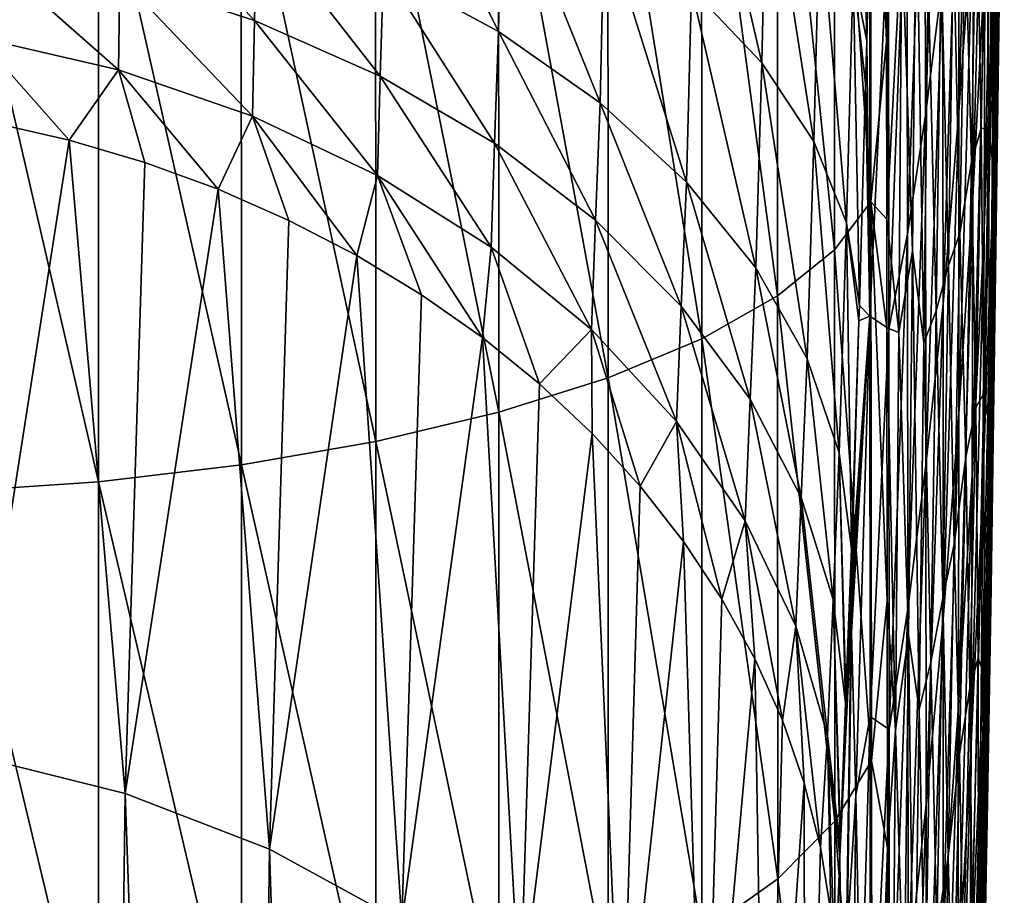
# Model space of a CAD drawing. Header units: metres. Extents: x -22 to 72, y -222 to 22.
# Tile 350 of 410: x 69.5 to 72.22, y -7.95 to -5.53. Entities that reach past the tile are written whole.
import ezdxf

# ---------------------------------------------------------------- set-up
doc = ezdxf.new("R2010")
doc.units = ezdxf.units.M
doc.layers.add('solid_509499_SW0002_01', color=7, linetype='CONTINUOUS')

msp = doc.modelspace()

# ---------------------------------------------------------------- linework, layer by layer
at = {"layer": 'solid_509499_SW0002_01'}
for points in [[(72.202423, -5.773292, 68.596428), (72.215851, -4.807008, 67.298088), (72.222404, -4.120858, 67.830116)], [(72.208679, -5.097069, 69.158607), (72.202423, -5.773292, 68.596428), (72.222404, -4.120858, 67.830116)], [(72.095901, -4.922617, 77.692062), (72.096893, -5.781393, 77.145126), (72.135635, -4.414843, 76.007408)], [(72.096893, -5.781393, 77.145126), (72.1362, -5.226852, 75.461838), (72.135635, -4.414843, 76.007408)], [(72.187973, -6.092559, 70.476418), (72.208679, -5.097069, 69.158607), (72.213554, -4.410892, 69.708427)], [(72.192513, -5.407873, 71.052933), (72.187973, -6.092559, 70.476418), (72.213554, -4.410892, 69.708427)], [(71.751869, -4.533853, 49.628468), (71.85276, -4.436038, 50.024288), (71.853943, -6.029601, 50.492931)], [(71.85276, -4.436038, 50.024288), (71.896072, -4.784577, 50.545925), (71.896782, -5.586245, 50.785)], [(71.853943, -6.029601, 50.492931), (71.85276, -4.436038, 50.024288), (71.896782, -5.586245, 50.785)], [(72.002411, -4.796121, 81.571014), (72.00444, -5.790189, 81.083847), (72.049858, -4.491704, 79.862221)], [(72.00444, -5.790189, 81.083847), (72.051895, -5.414402, 79.366829), (72.049858, -4.491704, 79.862221)], [(71.595024, -4.627377, 49.250221), (71.751869, -4.533853, 49.628468), (71.752869, -6.162508, 50.107521)], [(71.752869, -6.162508, 50.107521), (71.751869, -4.533853, 49.628468), (71.853943, -6.029601, 50.492931)], [(72.198372, -6.162712, 66.21286), (72.204353, -5.253397, 64.978241), (72.213997, -4.55602, 65.48568)], [(72.20784, -5.487609, 66.758926), (72.198372, -6.162712, 66.21286), (72.213997, -4.55602, 65.48568)], [(72.135635, -6.01717, 74.885292), (72.168861, -5.375058, 73.238152), (72.17009, -4.626424, 73.799309)], [(72.1362, -5.226852, 75.461838), (72.135635, -6.01717, 74.885292), (72.17009, -4.626424, 73.799309)], [(71.385292, -4.714774, 48.896961), (71.595024, -4.627377, 49.250221), (71.595848, -6.289565, 49.73925)], [(71.595848, -6.289565, 49.73925), (71.595024, -4.627377, 49.250221), (71.752869, -6.162508, 50.107521)], [(71.804802, -5.396491, 87.224533), (71.842018, -5.58532, 86.8629), (71.82058, -4.662758, 86.895515)], [(71.82058, -4.662758, 86.895515), (71.842018, -5.58532, 86.8629), (71.850609, -5.220084, 86.685089)], [(71.126801, -4.794333, 48.575607), (71.385292, -4.714774, 48.896961), (71.385956, -6.408281, 49.395344)], [(71.385956, -6.408281, 49.395344), (71.385292, -4.714774, 48.896961), (71.595848, -6.289565, 49.73925)], [(72.166397, -6.105234, 72.652946), (72.192513, -5.407873, 71.052933), (72.195755, -4.709003, 71.6119)], [(72.168861, -5.375058, 73.238152), (72.166397, -6.105234, 72.652946), (72.195755, -4.709003, 71.6119)], [(71.896072, -4.784577, 50.545925), (71.903458, -4.928505, 50.815491), (71.896782, -5.586245, 50.785)], [(70.8246, -4.864493, 48.292461), (71.126801, -4.794333, 48.575607), (71.127304, -6.51633, 49.082535)], [(71.127304, -6.51633, 49.082535), (71.126801, -4.794333, 48.575607), (71.385956, -6.408281, 49.395344)], [(71.952812, -5.053566, 83.269882), (71.95462, -6.118235, 82.797852), (72.002411, -4.796121, 81.571014)], [(71.95462, -6.118235, 82.797852), (72.00444, -5.790189, 81.083847), (72.002411, -4.796121, 81.571014)], [(72.194763, -6.439523, 68.02227), (72.20784, -5.487609, 66.758926), (72.215851, -4.807008, 67.298088)], [(72.202423, -5.773292, 68.596428), (72.194763, -6.439523, 68.02227), (72.215851, -4.807008, 67.298088)], [(70.484619, -4.92388, 48.053078), (70.8246, -4.864493, 48.292461), (70.824966, -6.611592, 48.806965)], [(70.824966, -6.611592, 48.806965), (70.8246, -4.864493, 48.292461), (71.127304, -6.51633, 49.082535)], [(71.358002, -5.440152, 88.571411), (71.5522, -5.645573, 88.276901), (71.369675, -4.858562, 88.231369)], [(71.5522, -5.645573, 88.276901), (71.566429, -5.029101, 87.914963), (71.369675, -4.858562, 88.231369)], [(70.113525, -4.971328, 47.862144), (70.484619, -4.92388, 48.053078), (70.484871, -6.692202, 48.574028)], [(70.484871, -6.692202, 48.574028), (70.484619, -4.92388, 48.053078), (70.824966, -6.611592, 48.806965)], [(72.051895, -5.414402, 79.366829), (72.053116, -6.312459, 78.828514), (72.095901, -4.922617, 77.692062)], [(72.053116, -6.312459, 78.828514), (72.096893, -5.781393, 77.145126), (72.095901, -4.922617, 77.692062)], [(70.506294, -5.387451, 89.62429), (70.824509, -5.559006, 89.437378), (70.512474, -4.931699, 89.284103)], [(70.824509, -5.559006, 89.437378), (70.833282, -5.079879, 89.07972), (70.512474, -4.931699, 89.284103)], [(71.896782, -5.586245, 50.785), (71.903458, -4.928505, 50.815491), (71.897263, -6.078212, 50.952126)], [(71.897263, -6.078212, 50.952126), (71.903458, -4.928505, 50.815491), (71.939438, -5.284073, 52.061619)], [(69.71859, -5.005909, 47.723404), (70.113525, -4.971328, 47.862144), (70.113686, -6.756577, 48.38829)], [(70.113686, -6.756577, 48.38829), (70.113525, -4.971328, 47.862144), (70.484871, -6.692202, 48.574028)], [(69.307556, -5.026944, 47.639576), (69.71859, -5.005909, 47.723404), (69.718681, -6.803457, 48.253399)], [(69.718681, -6.803457, 48.253399), (69.71859, -5.005909, 47.723404), (70.113686, -6.756577, 48.38829)], [(69.307602, -6.831923, 48.171997), (69.307556, -5.026944, 47.639576), (69.718681, -6.803457, 48.253399)], [(71.5522, -5.645573, 88.276901), (71.695869, -5.862875, 87.962601), (71.566429, -5.029101, 87.914963)], [(71.695869, -5.862875, 87.962601), (71.712379, -5.209533, 87.577255), (71.566429, -5.029101, 87.914963)], [(71.952812, -5.053566, 83.269882), (71.901917, -5.245787, 84.963005), (71.903297, -6.381261, 84.513153)], [(71.952812, -5.053566, 83.269882), (71.903297, -6.381261, 84.513153), (71.95462, -6.118235, 82.797852)], [(72.145851, -5.108415, 60.000122), (72.172256, -5.058275, 61.588142), (72.158577, -5.826054, 61.176674)], [(72.158577, -5.826054, 61.176674), (72.172256, -5.058275, 61.588142), (72.179703, -5.829783, 62.789532)], [(72.172256, -5.058275, 61.588142), (72.192261, -5.102293, 63.253742), (72.179703, -5.829783, 62.789532)], [(70.824509, -5.559006, 89.437378), (71.105446, -5.756262, 89.21888), (70.833282, -5.079879, 89.07972)], [(71.105446, -5.756262, 89.21888), (71.116875, -5.250416, 88.840683), (70.833282, -5.079879, 89.07972)], [(71.939438, -5.284073, 52.061619), (71.978477, -5.100445, 53.291119), (71.968262, -6.166055, 53.288002)], [(71.968262, -6.166055, 53.288002), (71.978477, -5.100445, 53.291119), (71.999794, -6.420145, 54.456791)], [(71.978477, -5.100445, 53.291119), (72.011871, -5.406064, 54.522522), (71.999794, -6.420145, 54.456791)], [(72.114235, -5.261371, 58.489475), (72.145851, -5.108415, 60.000122), (72.131508, -5.919331, 59.650242)], [(72.131508, -5.919331, 59.650242), (72.145851, -5.108415, 60.000122), (72.158577, -5.826054, 61.176674)], [(72.193222, -5.949445, 64.469002), (72.179703, -5.829783, 62.789532), (72.192261, -5.102293, 63.253742)], [(72.182137, -6.762834, 69.882904), (72.202423, -5.773292, 68.596428), (72.208679, -5.097069, 69.158607)], [(72.187973, -6.092559, 70.476418), (72.182137, -6.762834, 69.882904), (72.208679, -5.097069, 69.158607)], [(72.204353, -5.253397, 64.978241), (72.193222, -5.949445, 64.469002), (72.192261, -5.102293, 63.253742)], [(70.149918, -5.528439, 90.03669), (69.782196, -5.133959, 89.890411), (69.777771, -5.408432, 90.14238)], [(70.149918, -5.528439, 90.03669), (70.1567, -5.244966, 89.776299), (69.782196, -5.133959, 89.890411)], [(71.695869, -5.862875, 87.962601), (71.786354, -6.088037, 87.634323), (71.712379, -5.209533, 87.577255)], [(71.786354, -6.088037, 87.634323), (71.804802, -5.396491, 87.224533), (71.712379, -5.209533, 87.577255)], [(71.851128, -6.346391, 86.312126), (71.850609, -5.220084, 86.685089), (71.842018, -5.58532, 86.8629)], [(71.901917, -5.245787, 84.963005), (71.850609, -5.220084, 86.685089), (71.851128, -6.346391, 86.312126)], [(70.497169, -5.682522, 89.896217), (70.1567, -5.244966, 89.776299), (70.149918, -5.528439, 90.03669)], [(70.497169, -5.682522, 89.896217), (70.506294, -5.387451, 89.62429), (70.1567, -5.244966, 89.776299)], [(71.105446, -5.756262, 89.21888), (71.343987, -5.975554, 88.972778), (71.116875, -5.250416, 88.840683)], [(71.343987, -5.975554, 88.972778), (71.358002, -5.440152, 88.571411), (71.116875, -5.250416, 88.840683)], [(71.903297, -6.381261, 84.513153), (71.901917, -5.245787, 84.963005), (71.851128, -6.346391, 86.312126)], [(72.096893, -6.615372, 76.561195), (72.135635, -6.01717, 74.885292), (72.1362, -5.226852, 75.461838)], [(72.096893, -5.781393, 77.145126), (72.096893, -6.615372, 76.561195), (72.1362, -5.226852, 75.461838)], [(72.08213, -5.290802, 57.11483), (72.114235, -5.261371, 58.489475), (72.099709, -6.11618, 58.208855)], [(72.099709, -6.11618, 58.208855), (72.114235, -5.261371, 58.489475), (72.131508, -5.919331, 59.650242)], [(72.187454, -6.832391, 65.660149), (72.193222, -5.949445, 64.469002), (72.204353, -5.253397, 64.978241)], [(72.198372, -6.162712, 66.21286), (72.187454, -6.832391, 65.660149), (72.204353, -5.253397, 64.978241)], [(71.897263, -6.078212, 50.952126), (71.939438, -5.284073, 52.061619), (71.931038, -6.391466, 52.142521)], [(71.931038, -6.391466, 52.142521), (71.939438, -5.284073, 52.061619), (71.968262, -6.166055, 53.288002)], [(72.047531, -5.360834, 55.793072), (72.08213, -5.290802, 57.11483), (72.067879, -6.206143, 56.900246)], [(72.067879, -6.206143, 56.900246), (72.08213, -5.290802, 57.11483), (72.099709, -6.11618, 58.208855)], [(69.387527, -5.324689, 90.211349), (69.386253, -5.575503, 90.482635), (69.774475, -5.664781, 90.418991)], [(69.777771, -5.408432, 90.14238), (69.387527, -5.324689, 90.211349), (69.774475, -5.664781, 90.418991)], [(72.011871, -5.406064, 54.522522), (72.047531, -5.360834, 55.793072), (72.034073, -6.331, 55.651379)], [(72.034073, -6.331, 55.651379), (72.047531, -5.360834, 55.793072), (72.067879, -6.206143, 56.900246)], [(70.813217, -5.867873, 89.723511), (70.506294, -5.387451, 89.62429), (70.497169, -5.682522, 89.896217)], [(70.813217, -5.867873, 89.723511), (70.824509, -5.559006, 89.437378), (70.506294, -5.387451, 89.62429)], [(72.133934, -6.784753, 74.278603), (72.166397, -6.105234, 72.652946), (72.168861, -5.375058, 73.238152)], [(72.135635, -6.01717, 74.885292), (72.133934, -6.784753, 74.278603), (72.168861, -5.375058, 73.238152)], [(69.777771, -5.408432, 90.14238), (69.774475, -5.664781, 90.418991), (70.144524, -5.79284, 90.322052)], [(70.149918, -5.528439, 90.03669), (69.777771, -5.408432, 90.14238), (70.144524, -5.79284, 90.322052)], [(71.786354, -6.088037, 87.634323), (71.821999, -6.316256, 87.297806), (71.804802, -5.396491, 87.224533)], [(71.804802, -5.396491, 87.224533), (71.821999, -6.316256, 87.297806), (71.83905, -5.703038, 86.925537)], [(71.804802, -5.396491, 87.224533), (71.83905, -5.703038, 86.925537), (71.842018, -5.58532, 86.8629)], [(71.999794, -6.420145, 54.456791), (72.011871, -5.406064, 54.522522), (72.034073, -6.331, 55.651379)], [(72.00444, -5.790189, 81.083847), (72.005791, -6.75762, 80.546227), (72.051895, -5.414402, 79.366829)], [(72.005791, -6.75762, 80.546227), (72.053116, -6.312459, 78.828514), (72.051895, -5.414402, 79.366829)], [(72.162712, -6.816376, 72.044411), (72.187973, -6.092559, 70.476418), (72.192513, -5.407873, 71.052933)], [(72.166397, -6.105234, 72.652946), (72.162712, -6.816376, 72.044411), (72.192513, -5.407873, 71.052933)], [(71.343987, -5.975554, 88.972778), (71.535789, -6.212887, 88.703506), (71.358002, -5.440152, 88.571411)], [(71.535789, -6.212887, 88.703506), (71.5522, -5.645573, 88.276901), (71.358002, -5.440152, 88.571411)], [(72.185715, -7.095763, 67.436584), (72.198372, -6.162712, 66.21286), (72.20784, -5.487609, 66.758926)], [(72.194763, -6.439523, 68.02227), (72.185715, -7.095763, 67.436584), (72.20784, -5.487609, 66.758926)], [(70.149918, -5.528439, 90.03669), (70.144524, -5.79284, 90.322052), (70.489723, -5.957363, 90.193573)], [(70.497169, -5.682522, 89.896217), (70.149918, -5.528439, 90.03669), (70.489723, -5.957363, 90.193573)], [(69.386253, -5.575503, 90.482635), (69.424408, -5.810656, 90.768684), (69.637932, -5.859758, 90.739113)], [(69.774475, -5.664781, 90.418991), (69.386253, -5.575503, 90.482635), (69.637932, -5.859758, 90.739113)], [(71.092278, -6.081114, 89.521729), (70.824509, -5.559006, 89.437378), (70.813217, -5.867873, 89.723511)], [(71.092278, -6.081114, 89.521729), (71.105446, -5.756262, 89.21888), (70.824509, -5.559006, 89.437378)], [(71.851128, -6.346391, 86.312126), (71.842018, -5.58532, 86.8629), (71.83905, -5.703038, 86.925537)], [(71.853943, -6.029601, 50.492931), (71.896782, -5.586245, 50.785), (71.897263, -6.078212, 50.952126)], [(71.535789, -6.212887, 88.703506), (71.677246, -6.463833, 88.416168), (71.5522, -5.645573, 88.276901)], [(71.677246, -6.463833, 88.416168), (71.695869, -5.862875, 87.962601), (71.5522, -5.645573, 88.276901)], [(69.774475, -5.664781, 90.418991), (69.637932, -5.859758, 90.739113), (69.846664, -5.921476, 90.700409)], [(69.774475, -5.664781, 90.418991), (69.846664, -5.921476, 90.700409), (70.049484, -5.995474, 90.652779)], [(70.144524, -5.79284, 90.322052), (69.774475, -5.664781, 90.418991), (70.049484, -5.995474, 90.652779)], [(70.497169, -5.682522, 89.896217), (70.489723, -5.957363, 90.193573), (70.803818, -6.155377, 90.035873)], [(70.813217, -5.867873, 89.723511), (70.497169, -5.682522, 89.896217), (70.803818, -6.155377, 90.035873)], [(71.851128, -6.346391, 86.312126), (71.83905, -5.703038, 86.925537), (71.821999, -6.316256, 87.297806)], [(71.329277, -6.318356, 89.294548), (71.105446, -5.756262, 89.21888), (71.092278, -6.081114, 89.521729)], [(71.329277, -6.318356, 89.294548), (71.343987, -5.975554, 88.972778), (71.105446, -5.756262, 89.21888)], [(70.144524, -5.79284, 90.322052), (70.049484, -5.995474, 90.652779), (70.24527, -6.08135, 90.596497)], [(70.144524, -5.79284, 90.322052), (70.24527, -6.08135, 90.596497), (70.432976, -6.178638, 90.531853)], [(70.489723, -5.957363, 90.193573), (70.144524, -5.79284, 90.322052), (70.432976, -6.178638, 90.531853)], [(71.95462, -6.118235, 82.797852), (71.955902, -7.155078, 82.267967), (72.00444, -5.790189, 81.083847)], [(71.955902, -7.155078, 82.267967), (72.005791, -6.75762, 80.546227), (72.00444, -5.790189, 81.083847)], [(72.053116, -6.312459, 78.828514), (72.053513, -7.18388, 78.248306), (72.096893, -5.781393, 77.145126)], [(72.053513, -7.18388, 78.248306), (72.096893, -6.615372, 76.561195), (72.096893, -5.781393, 77.145126)], [(72.175003, -7.418523, 69.273033), (72.194763, -6.439523, 68.02227), (72.202423, -5.773292, 68.596428)], [(72.182137, -6.762834, 69.882904), (72.175003, -7.418523, 69.273033), (72.202423, -5.773292, 68.596428)], [(69.371368, -7.559945, 93.228462), (69.637932, -5.859758, 90.739113), (69.424408, -5.810656, 90.768684)], [(72.131508, -5.919331, 59.650242), (72.158577, -5.826054, 61.176674), (72.143448, -6.59811, 60.773533)], [(72.143448, -6.59811, 60.773533), (72.158577, -5.826054, 61.176674), (72.165665, -6.559305, 62.328579)], [(72.158577, -5.826054, 61.176674), (72.179703, -5.829783, 62.789532), (72.165665, -6.559305, 62.328579)], [(72.180603, -6.644199, 63.958042), (72.165665, -6.559305, 62.328579), (72.179703, -5.829783, 62.789532)], [(72.193222, -5.949445, 64.469002), (72.180603, -6.644199, 63.958042), (72.179703, -5.829783, 62.789532)], [(69.371368, -7.559945, 93.228462), (69.792732, -7.664909, 93.157066), (69.637932, -5.859758, 90.739113)], [(69.792732, -7.664909, 93.157066), (69.846664, -5.921476, 90.700409), (69.637932, -5.859758, 90.739113)], [(70.813217, -5.867873, 89.723511), (70.803818, -6.155377, 90.035873), (71.081131, -6.383299, 89.851807)], [(71.092278, -6.081114, 89.521729), (70.813217, -5.867873, 89.723511), (71.081131, -6.383299, 89.851807)], [(71.677246, -6.463833, 88.416168), (71.765732, -6.723567, 88.116356), (71.695869, -5.862875, 87.962601)], [(71.765732, -6.723567, 88.116356), (71.786354, -6.088037, 87.634323), (71.695869, -5.862875, 87.962601)], [(69.792732, -7.664909, 93.157066), (70.049484, -5.995474, 90.652779), (69.846664, -5.921476, 90.700409)], [(72.099709, -6.11618, 58.208855), (72.131508, -5.919331, 59.650242), (72.115799, -6.735493, 59.313793)], [(72.115799, -6.735493, 59.313793), (72.131508, -5.919331, 59.650242), (72.143448, -6.59811, 60.773533)], [(70.489723, -5.957363, 90.193573), (70.432976, -6.178638, 90.531853), (70.61158, -6.286809, 90.459206)], [(70.489723, -5.957363, 90.193573), (70.61158, -6.286809, 90.459206), (70.780106, -6.405276, 90.378944)], [(70.803818, -6.155377, 90.035873), (70.489723, -5.957363, 90.193573), (70.780106, -6.405276, 90.378944)], [(72.175072, -7.496739, 65.101059), (72.180603, -6.644199, 63.958042), (72.193222, -5.949445, 64.469002)], [(72.187454, -6.832391, 65.660149), (72.175072, -7.496739, 65.101059), (72.193222, -5.949445, 64.469002)], [(71.519882, -6.575275, 89.046112), (71.343987, -5.975554, 88.972778), (71.329277, -6.318356, 89.294548)], [(71.519882, -6.575275, 89.046112), (71.535789, -6.212887, 88.703506), (71.343987, -5.975554, 88.972778)], [(69.792732, -7.664909, 93.157066), (70.190994, -7.818984, 93.05072), (70.049484, -5.995474, 90.652779)], [(70.190994, -7.818984, 93.05072), (70.24527, -6.08135, 90.596497), (70.049484, -5.995474, 90.652779)], [(71.752869, -6.162508, 50.107521), (71.853943, -6.029601, 50.492931), (71.85537, -7.574797, 51.102295)], [(71.853943, -6.029601, 50.492931), (71.897263, -6.078212, 50.952126), (71.89756, -6.377959, 51.061604)], [(71.853943, -6.029601, 50.492931), (71.89756, -6.377959, 51.061604), (71.898392, -7.132049, 51.364231)], [(71.85537, -7.574797, 51.102295), (71.853943, -6.029601, 50.492931), (71.898392, -7.132049, 51.364231)], [(72.095901, -7.423072, 75.941315), (72.133934, -6.784753, 74.278603), (72.135635, -6.01717, 74.885292)], [(72.096893, -6.615372, 76.561195), (72.095901, -7.423072, 75.941315), (72.135635, -6.01717, 74.885292)], [(70.190994, -7.818984, 93.05072), (70.432976, -6.178638, 90.531853), (70.24527, -6.08135, 90.596497)], [(71.092278, -6.081114, 89.521729), (71.081131, -6.383299, 89.851807), (71.316658, -6.637011, 89.644691)], [(71.329277, -6.318356, 89.294548), (71.092278, -6.081114, 89.521729), (71.316658, -6.637011, 89.644691)], [(71.765732, -6.723567, 88.116356), (71.799797, -6.989107, 87.809219), (71.786354, -6.088037, 87.634323)], [(71.786354, -6.088037, 87.634323), (71.799797, -6.989107, 87.809219), (71.820702, -6.358999, 87.326843)], [(71.786354, -6.088037, 87.634323), (71.820702, -6.358999, 87.326843), (71.821999, -6.316256, 87.297806)], [(71.89756, -6.377959, 51.061604), (71.897263, -6.078212, 50.952126), (71.931038, -6.391466, 52.142521)], [(72.157784, -7.507986, 71.413353), (72.182137, -6.762834, 69.882904), (72.187973, -6.092559, 70.476418)], [(72.162712, -6.816376, 72.044411), (72.157784, -7.507986, 71.413353), (72.187973, -6.092559, 70.476418)], [(71.95462, -6.118235, 82.797852), (71.903297, -6.381261, 84.513153), (71.904335, -7.48849, 83.998039)], [(71.95462, -6.118235, 82.797852), (71.904335, -7.48849, 83.998039), (71.955902, -7.155078, 82.267967)], [(72.067879, -6.206143, 56.900246), (72.099709, -6.11618, 58.208855), (72.083923, -6.975886, 57.946777)], [(72.083923, -6.975886, 57.946777), (72.099709, -6.11618, 58.208855), (72.115799, -6.735493, 59.313793)], [(72.131104, -7.528652, 73.642738), (72.162712, -6.816376, 72.044411), (72.166397, -6.105234, 72.652946)], [(72.133934, -6.784753, 74.278603), (72.131104, -7.528652, 73.642738), (72.166397, -6.105234, 72.652946)], [(70.803818, -6.155377, 90.035873), (70.780106, -6.405276, 90.378944), (70.937637, -6.533396, 90.291504)], [(71.081131, -6.383299, 89.851807), (70.803818, -6.155377, 90.035873), (70.937637, -6.533396, 90.291504)], [(71.595848, -6.289565, 49.73925), (71.752869, -6.162508, 50.107521), (71.754082, -7.741715, 50.7304)], [(71.754082, -7.741715, 50.7304), (71.752869, -6.162508, 50.107521), (71.85537, -7.574797, 51.102295)], [(71.931038, -6.391466, 52.142521), (71.968262, -6.166055, 53.288002), (71.95726, -7.227388, 53.329887)], [(71.95726, -7.227388, 53.329887), (71.968262, -6.166055, 53.288002), (71.986786, -7.432731, 54.428577)], [(71.968262, -6.166055, 53.288002), (71.999794, -6.420145, 54.456791), (71.986786, -7.432731, 54.428577)], [(72.175278, -7.742053, 66.839867), (72.187454, -6.832391, 65.660149), (72.198372, -6.162712, 66.21286)], [(72.185715, -7.095763, 67.436584), (72.175278, -7.742053, 66.839867), (72.198372, -6.162712, 66.21286)], [(70.190994, -7.818984, 93.05072), (70.557594, -8.018852, 92.911705), (70.432976, -6.178638, 90.531853)], [(70.557594, -8.018852, 92.911705), (70.61158, -6.286809, 90.459206), (70.432976, -6.178638, 90.531853)], [(71.660637, -6.847188, 88.780937), (71.535789, -6.212887, 88.703506), (71.519882, -6.575275, 89.046112)], [(71.660637, -6.847188, 88.780937), (71.677246, -6.463833, 88.416168), (71.535789, -6.212887, 88.703506)], [(72.034073, -6.331, 55.651379), (72.067879, -6.206143, 56.900246), (72.052437, -7.125237, 56.710476)], [(72.052437, -7.125237, 56.710476), (72.067879, -6.206143, 56.900246), (72.083923, -6.975886, 57.946777)], [(70.557594, -8.018852, 92.911705), (70.780106, -6.405276, 90.378944), (70.61158, -6.286809, 90.459206)], [(71.385956, -6.408281, 49.395344), (71.595848, -6.289565, 49.73925), (71.596855, -7.901268, 50.375088)], [(71.596855, -7.901268, 50.375088), (71.595848, -6.289565, 49.73925), (71.754082, -7.741715, 50.7304)], [(72.005791, -6.75762, 80.546227), (72.006462, -7.695821, 79.959412), (72.053116, -6.312459, 78.828514)], [(72.006462, -7.695821, 79.959412), (72.053513, -7.18388, 78.248306), (72.053116, -6.312459, 78.828514)], [(71.329277, -6.318356, 89.294548), (71.316658, -6.637011, 89.644691), (71.506126, -6.911922, 89.418289)], [(71.519882, -6.575275, 89.046112), (71.329277, -6.318356, 89.294548), (71.506126, -6.911922, 89.418289)], [(71.851128, -6.346391, 86.312126), (71.821999, -6.316256, 87.297806), (71.820702, -6.358999, 87.326843)], [(71.999794, -6.420145, 54.456791), (72.034073, -6.331, 55.651379), (72.019547, -7.302678, 55.540974)], [(72.019547, -7.302678, 55.540974), (72.034073, -6.331, 55.651379), (72.052437, -7.125237, 56.710476)], [(71.851128, -6.346391, 86.312126), (71.799194, -7.160499, 87.767944), (71.7994, -7.192747, 87.749863)], [(71.851128, -6.346391, 86.312126), (71.799484, -7.122376, 87.772141), (71.799194, -7.160499, 87.767944)], [(71.851128, -6.346391, 86.312126), (71.7994, -7.192747, 87.749863), (71.799988, -7.220056, 87.719765)], [(71.851128, -6.346391, 86.312126), (71.799675, -7.086335, 87.778694), (71.799484, -7.122376, 87.772141)], [(71.851128, -6.346391, 86.312126), (71.799728, -7.052866, 87.788933), (71.799675, -7.086335, 87.778694)], [(71.851128, -6.346391, 86.312126), (71.820702, -6.358999, 87.326843), (71.799728, -7.052866, 87.788933)], [(71.820702, -6.358999, 87.326843), (71.799774, -7.018737, 87.799507), (71.799728, -7.052866, 87.788933)], [(71.820702, -6.358999, 87.326843), (71.799797, -6.989107, 87.809219), (71.799774, -7.018737, 87.799507)], [(71.851128, -6.346391, 86.312126), (71.799988, -7.220056, 87.719765), (71.81221, -7.67024, 87.133804)], [(71.85173, -7.452012, 85.867081), (71.851128, -6.346391, 86.312126), (71.81221, -7.67024, 87.133804)], [(71.903297, -6.381261, 84.513153), (71.851128, -6.346391, 86.312126), (71.85173, -7.452012, 85.867081)], [(71.081131, -6.383299, 89.851807), (70.937637, -6.533396, 90.291504), (71.083328, -6.670473, 90.197372)], [(71.081131, -6.383299, 89.851807), (71.083328, -6.670473, 90.197372), (71.216385, -6.815762, 90.097046)], [(71.316658, -6.637011, 89.644691), (71.081131, -6.383299, 89.851807), (71.216385, -6.815762, 90.097046)], [(71.904335, -7.48849, 83.998039), (71.903297, -6.381261, 84.513153), (71.85173, -7.452012, 85.867081)], [(71.89756, -6.377959, 51.061604), (71.931038, -6.391466, 52.142521), (71.92202, -7.490172, 52.275017)], [(71.898392, -7.132049, 51.364231), (71.89756, -6.377959, 51.061604), (71.92202, -7.490172, 52.275017)], [(71.92202, -7.490172, 52.275017), (71.931038, -6.391466, 52.142521), (71.95726, -7.227388, 53.329887)], [(70.557594, -8.018852, 92.911705), (70.884628, -8.260214, 92.743019), (70.780106, -6.405276, 90.378944)], [(70.884628, -8.260214, 92.743019), (70.937637, -6.533396, 90.291504), (70.780106, -6.405276, 90.378944)], [(71.127304, -6.51633, 49.082535), (71.385956, -6.408281, 49.395344), (71.386765, -8.050326, 50.043316)], [(71.386765, -8.050326, 50.043316), (71.385956, -6.408281, 49.395344), (71.596855, -7.901268, 50.375088)], [(71.986786, -7.432731, 54.428577), (71.999794, -6.420145, 54.456791), (72.019547, -7.302678, 55.540974)], [(72.166573, -8.059512, 68.647484), (72.185715, -7.095763, 67.436584), (72.194763, -6.439523, 68.02227)], [(72.175003, -7.418523, 69.273033), (72.166573, -8.059512, 68.647484), (72.194763, -6.439523, 68.02227)], [(71.748962, -7.129137, 88.503868), (71.677246, -6.463833, 88.416168), (71.660637, -6.847188, 88.780937)], [(71.748962, -7.129137, 88.503868), (71.765732, -6.723567, 88.116356), (71.677246, -6.463833, 88.416168)], [(70.824966, -6.611592, 48.806965), (71.127304, -6.51633, 49.082535), (71.127945, -8.185969, 49.741592)], [(71.127945, -8.185969, 49.741592), (71.127304, -6.51633, 49.082535), (71.386765, -8.050326, 50.043316)], [(70.884628, -8.260214, 92.743019), (71.083328, -6.670473, 90.197372), (70.937637, -6.533396, 90.291504)], [(71.519882, -6.575275, 89.046112), (71.506126, -6.911922, 89.418289), (71.646126, -7.203063, 89.176682)], [(71.660637, -6.847188, 88.780937), (71.519882, -6.575275, 89.046112), (71.646126, -7.203063, 89.176682)], [(72.143448, -6.59811, 60.773533), (72.165665, -6.559305, 62.328579), (72.150146, -7.290747, 61.87075)], [(72.166504, -7.3377, 63.445423), (72.150146, -7.290747, 61.87075), (72.165665, -6.559305, 62.328579)], [(72.180603, -6.644199, 63.958042), (72.166504, -7.3377, 63.445423), (72.165665, -6.559305, 62.328579)], [(70.484871, -6.692202, 48.574028), (70.824966, -6.611592, 48.806965), (70.825455, -8.305537, 49.475834)], [(70.825455, -8.305537, 49.475834), (70.824966, -6.611592, 48.806965), (71.127945, -8.185969, 49.741592)], [(72.115799, -6.735493, 59.313793), (72.143448, -6.59811, 60.773533), (72.126884, -7.37409, 60.378399)], [(72.126884, -7.37409, 60.378399), (72.143448, -6.59811, 60.773533), (72.150146, -7.290747, 61.87075)], [(71.316658, -6.637011, 89.644691), (71.216385, -6.815762, 90.097046), (71.336075, -6.968474, 89.991074)], [(71.316658, -6.637011, 89.644691), (71.336075, -6.968474, 89.991074), (71.441765, -7.12778, 89.880035)], [(71.506126, -6.911922, 89.418289), (71.316658, -6.637011, 89.644691), (71.441765, -7.12778, 89.880035)], [(72.053101, -8.026781, 77.62738), (72.095901, -7.423072, 75.941315), (72.096893, -6.615372, 76.561195)], [(72.053513, -7.18388, 78.248306), (72.053101, -8.026781, 77.62738), (72.096893, -6.615372, 76.561195)], [(72.16124, -8.155873, 64.535896), (72.166504, -7.3377, 63.445423), (72.180603, -6.644199, 63.958042)], [(72.175072, -7.496739, 65.101059), (72.16124, -8.155873, 64.535896), (72.180603, -6.644199, 63.958042)], [(70.113686, -6.756577, 48.38829), (70.484871, -6.692202, 48.574028), (70.485222, -8.406688, 49.251247)], [(70.485222, -8.406688, 49.251247), (70.484871, -6.692202, 48.574028), (70.825455, -8.305537, 49.475834)], [(70.884628, -8.260214, 92.743019), (71.16507, -8.537876, 92.548286), (71.083328, -6.670473, 90.197372)], [(71.16507, -8.537876, 92.548286), (71.216385, -6.815762, 90.097046), (71.083328, -6.670473, 90.197372)], [(71.748962, -7.129137, 88.503868), (71.783287, -7.41521, 88.21907), (71.765732, -6.723567, 88.116356)], [(71.765732, -6.723567, 88.116356), (71.784294, -7.388485, 88.191605), (71.799797, -6.989107, 87.809219)], [(71.765732, -6.723567, 88.116356), (71.783287, -7.41521, 88.21907), (71.784294, -7.388485, 88.191605)], [(72.083923, -6.975886, 57.946777), (72.115799, -6.735493, 59.313793), (72.098724, -7.556247, 58.99028)], [(72.098724, -7.556247, 58.99028), (72.115799, -6.735493, 59.313793), (72.126884, -7.37409, 60.378399)], [(69.718681, -6.803457, 48.253399), (70.113686, -6.756577, 48.38829), (70.11393, -8.487436, 49.072235)], [(70.11393, -8.487436, 49.072235), (70.113686, -6.756577, 48.38829), (70.485222, -8.406688, 49.251247)], [(71.955902, -7.155078, 82.267967), (71.95668, -8.160892, 81.681664), (72.005791, -6.75762, 80.546227)], [(71.95668, -8.160892, 81.681664), (72.006462, -7.695821, 79.959412), (72.005791, -6.75762, 80.546227)], [(72.151627, -8.179646, 70.760674), (72.175003, -7.418523, 69.273033), (72.182137, -6.762834, 69.882904)], [(72.157784, -7.507986, 71.413353), (72.151627, -8.179646, 70.760674), (72.182137, -6.762834, 69.882904)], [(69.307602, -6.831923, 48.171997), (69.718681, -6.803457, 48.253399), (69.718842, -8.546201, 48.942307)], [(69.718842, -8.546201, 48.942307), (69.718681, -6.803457, 48.253399), (70.11393, -8.487436, 49.072235)], [(72.093918, -8.203121, 75.286667), (72.131104, -7.528652, 73.642738), (72.133934, -6.784753, 74.278603)], [(72.095901, -7.423072, 75.941315), (72.093918, -8.203121, 75.286667), (72.133934, -6.784753, 74.278603)], [(71.16507, -8.537876, 92.548286), (71.336075, -6.968474, 89.991074), (71.216385, -6.815762, 90.097046)], [(72.127144, -8.248017, 72.978775), (72.157784, -7.507986, 71.413353), (72.162712, -6.816376, 72.044411)], [(72.131104, -7.528652, 73.642738), (72.127144, -8.248017, 72.978775), (72.162712, -6.816376, 72.044411)], [(69.307716, -8.581829, 48.86401), (69.307602, -6.831923, 48.171997), (69.718842, -8.546201, 48.942307)], [(71.660637, -6.847188, 88.780937), (71.646126, -7.203063, 89.176682), (71.734108, -7.505171, 88.924248)], [(71.748962, -7.129137, 88.503868), (71.660637, -6.847188, 88.780937), (71.734108, -7.505171, 88.924248)], [(72.163445, -8.378472, 66.232628), (72.175072, -7.496739, 65.101059), (72.187454, -6.832391, 65.660149)], [(72.175278, -7.742053, 66.839867), (72.163445, -8.378472, 66.232628), (72.187454, -6.832391, 65.660149)], [(71.506126, -6.911922, 89.418289), (71.441765, -7.12778, 89.880035), (71.53286, -7.292816, 89.764526)], [(71.506126, -6.911922, 89.418289), (71.53286, -7.292816, 89.764526), (71.608887, -7.462683, 89.645187)], [(71.646126, -7.203063, 89.176682), (71.506126, -6.911922, 89.418289), (71.608887, -7.462683, 89.645187)], [(71.16507, -8.537876, 92.548286), (71.392876, -8.845863, 92.331696), (71.336075, -6.968474, 89.991074)], [(71.392876, -8.845863, 92.331696), (71.441765, -7.12778, 89.880035), (71.336075, -6.968474, 89.991074)], [(71.784294, -7.388485, 88.191605), (71.799774, -7.018737, 87.799507), (71.799797, -6.989107, 87.809219)], [(72.052437, -7.125237, 56.710476), (72.083923, -6.975886, 57.946777), (72.066879, -7.839501, 57.702576)], [(72.066879, -7.839501, 57.702576), (72.083923, -6.975886, 57.946777), (72.098724, -7.556247, 58.99028)], [(71.784294, -7.388485, 88.191605), (71.799728, -7.052866, 87.788933), (71.799774, -7.018737, 87.799507)], [(71.784294, -7.388485, 88.191605), (71.799675, -7.086335, 87.778694), (71.799728, -7.052866, 87.788933)], [(71.783287, -7.41521, 88.21907), (71.799484, -7.122376, 87.772141), (71.799675, -7.086335, 87.778694)], [(71.784294, -7.388485, 88.191605), (71.783287, -7.41521, 88.21907), (71.799675, -7.086335, 87.778694)], [(72.156845, -8.685741, 68.007004), (72.175278, -7.742053, 66.839867), (72.185715, -7.095763, 67.436584)], [(72.166573, -8.059512, 68.647484), (72.156845, -8.685741, 68.007004), (72.185715, -7.095763, 67.436584)], [(71.392876, -8.845863, 92.331696), (71.53286, -7.292816, 89.764526), (71.441765, -7.12778, 89.880035)], [(71.748962, -7.129137, 88.503868), (71.734108, -7.505171, 88.924248), (71.768517, -7.812196, 88.664871)], [(71.748962, -7.129137, 88.503868), (71.768517, -7.812196, 88.664871), (71.769379, -7.788839, 88.636513)], [(71.748962, -7.129137, 88.503868), (71.769379, -7.788839, 88.636513), (71.783287, -7.41521, 88.21907)], [(71.769379, -7.788839, 88.636513), (71.799194, -7.160499, 87.767944), (71.799484, -7.122376, 87.772141)], [(71.783287, -7.41521, 88.21907), (71.769379, -7.788839, 88.636513), (71.799484, -7.122376, 87.772141)], [(72.019547, -7.302678, 55.540974), (72.052437, -7.125237, 56.710476), (72.035805, -8.046669, 56.544674)], [(72.035805, -8.046669, 56.544674), (72.052437, -7.125237, 56.710476), (72.066879, -7.839501, 57.702576)], [(71.85537, -7.574797, 51.102295), (71.898392, -7.132049, 51.364231), (71.899223, -7.815413, 51.673264)], [(71.899223, -7.815413, 51.673264), (71.898392, -7.132049, 51.364231), (71.92202, -7.490172, 52.275017)], [(71.955902, -7.155078, 82.267967), (71.904335, -7.48849, 83.998039), (71.905029, -8.563653, 83.41925)], [(71.955902, -7.155078, 82.267967), (71.905029, -8.563653, 83.41925), (71.95668, -8.160892, 81.681664)], [(71.767525, -7.839168, 88.697975), (71.7994, -7.192747, 87.749863), (71.799194, -7.160499, 87.767944)], [(71.768517, -7.812196, 88.664871), (71.767525, -7.839168, 88.697975), (71.799194, -7.160499, 87.767944)], [(71.769379, -7.788839, 88.636513), (71.768517, -7.812196, 88.664871), (71.799194, -7.160499, 87.767944)], [(72.006462, -7.695821, 79.959412), (72.00647, -8.602321, 79.324814), (72.053513, -7.18388, 78.248306)], [(72.00647, -8.602321, 79.324814), (72.053101, -8.026781, 77.62738), (72.053513, -7.18388, 78.248306)], [(71.646126, -7.203063, 89.176682), (71.608887, -7.462683, 89.645187), (71.669418, -7.636461, 89.522652)], [(71.646126, -7.203063, 89.176682), (71.669418, -7.636461, 89.522652), (71.714127, -7.813205, 89.397591)], [(71.734108, -7.505171, 88.924248), (71.646126, -7.203063, 89.176682), (71.714127, -7.813205, 89.397591)], [(71.776848, -8.668997, 88.322098), (71.7994, -7.192747, 87.749863), (71.767525, -7.839168, 88.697975)], [(71.776848, -8.668997, 88.322098), (71.799988, -7.220056, 87.719765), (71.7994, -7.192747, 87.749863)], [(71.790764, -7.805002, 87.864182), (71.799988, -7.220056, 87.719765), (71.776848, -8.668997, 88.322098)], [(71.788155, -8.059409, 87.905296), (71.81221, -7.67024, 87.133804), (71.799988, -7.220056, 87.719765)], [(71.788155, -8.059409, 87.905296), (71.799988, -7.220056, 87.719765), (71.790764, -7.805002, 87.864182)], [(71.92202, -7.490172, 52.275017), (71.95726, -7.227388, 53.329887), (71.94548, -8.281687, 53.415535)], [(71.94548, -8.281687, 53.415535), (71.95726, -7.227388, 53.329887), (71.972847, -8.441549, 54.436718)], [(71.95726, -7.227388, 53.329887), (71.986786, -7.432731, 54.428577), (71.972847, -8.441549, 54.436718)], [(71.392876, -8.845863, 92.331696), (71.563156, -9.177549, 92.097908), (71.53286, -7.292816, 89.764526)], [(71.563156, -9.177549, 92.097908), (71.608887, -7.462683, 89.645187), (71.53286, -7.292816, 89.764526)], [(72.126884, -7.37409, 60.378399), (72.150146, -7.290747, 61.87075), (72.133156, -8.023988, 61.415909)], [(72.150925, -8.029996, 62.931225), (72.133156, -8.023988, 61.415909), (72.150146, -7.290747, 61.87075)], [(72.166504, -7.3377, 63.445423), (72.150925, -8.029996, 62.931225), (72.150146, -7.290747, 61.87075)], [(71.986786, -7.432731, 54.428577), (72.019547, -7.302678, 55.540974), (72.003937, -8.274004, 55.460827)], [(72.003937, -8.274004, 55.460827), (72.019547, -7.302678, 55.540974), (72.035805, -8.046669, 56.544674)], [(72.14595, -8.809931, 63.965004), (72.150925, -8.029996, 62.931225), (72.166504, -7.3377, 63.445423)], [(72.16124, -8.155873, 64.535896), (72.14595, -8.809931, 63.965004), (72.166504, -7.3377, 63.445423)], [(72.098724, -7.556247, 58.99028), (72.126884, -7.37409, 60.378399), (72.108871, -8.153625, 59.990921)], [(72.108871, -8.153625, 59.990921), (72.126884, -7.37409, 60.378399), (72.133156, -8.023988, 61.415909)], [(72.051872, -8.839396, 76.967117), (72.093918, -8.203121, 75.286667), (72.095901, -7.423072, 75.941315)], [(72.053101, -8.026781, 77.62738), (72.051872, -8.839396, 76.967117), (72.095901, -7.423072, 75.941315)], [(72.144234, -8.831019, 70.087379), (72.166573, -8.059512, 68.647484), (72.175003, -7.418523, 69.273033)], [(72.151627, -8.179646, 70.760674), (72.144234, -8.831019, 70.087379), (72.175003, -7.418523, 69.273033)], [(71.85173, -7.452012, 85.867081), (71.81221, -7.67024, 87.133804), (71.826302, -8.351878, 86.356247)], [(71.85218, -8.530437, 85.35984), (71.85173, -7.452012, 85.867081), (71.826302, -8.351878, 86.356247)], [(71.904335, -7.48849, 83.998039), (71.85173, -7.452012, 85.867081), (71.85218, -8.530437, 85.35984)], [(71.972847, -8.441549, 54.436718), (71.986786, -7.432731, 54.428577), (72.003937, -8.274004, 55.460827)], [(71.563156, -9.177549, 92.097908), (71.669418, -7.636461, 89.522652), (71.608887, -7.462683, 89.645187)], [(71.734108, -7.505171, 88.924248), (71.714127, -7.813205, 89.397591), (71.742775, -7.991955, 89.270691)], [(71.734108, -7.505171, 88.924248), (71.755203, -8.171741, 89.142624), (71.767525, -7.839168, 88.697975)], [(71.734108, -7.505171, 88.924248), (71.742775, -7.991955, 89.270691), (71.755203, -8.171741, 89.142624)], [(71.734108, -7.505171, 88.924248), (71.767525, -7.839168, 88.697975), (71.768517, -7.812196, 88.664871)], [(71.905029, -8.563653, 83.41925), (71.904335, -7.48849, 83.998039), (71.85218, -8.530437, 85.35984)], [(71.899223, -7.815413, 51.673264), (71.92202, -7.490172, 52.275017), (71.912376, -8.577006, 52.457726)], [(71.912376, -8.577006, 52.457726), (71.92202, -7.490172, 52.275017), (71.94548, -8.281687, 53.415535)], [(72.122055, -8.9421, 72.287918), (72.151627, -8.179646, 70.760674), (72.157784, -7.507986, 71.413353)], [(72.127144, -8.248017, 72.978775), (72.122055, -8.9421, 72.287918), (72.157784, -7.507986, 71.413353)], [(72.150223, -9.005142, 65.615456), (72.16124, -8.155873, 64.535896), (72.175072, -7.496739, 65.101059)], [(72.163445, -8.378472, 66.232628), (72.150223, -9.005142, 65.615456), (72.175072, -7.496739, 65.101059)], [(72.090942, -8.954265, 74.598602), (72.127144, -8.248017, 72.978775), (72.131104, -7.528652, 73.642738)], [(72.093918, -8.203121, 75.286667), (72.090942, -8.954265, 74.598602), (72.131104, -7.528652, 73.642738)], [(69.685043, -15.770763, 104.644653), (69.371368, -7.559945, 93.228462), (69.265678, -15.671681, 104.711929)], [(69.685043, -15.770763, 104.644653), (69.792732, -7.664909, 93.157066), (69.371368, -7.559945, 93.228462)], [(72.066879, -7.839501, 57.702576), (72.098724, -7.556247, 58.99028), (72.080284, -8.380923, 58.679153)], [(72.080284, -8.380923, 58.679153), (72.098724, -7.556247, 58.99028), (72.108871, -8.153625, 59.990921)], [(71.754082, -7.741715, 50.7304), (71.85537, -7.574797, 51.102295), (71.857063, -9.059241, 51.847473)], [(71.857063, -9.059241, 51.847473), (71.85537, -7.574797, 51.102295), (71.899223, -7.815413, 51.673264)], [(71.563156, -9.177549, 92.097908), (71.672234, -9.525794, 91.851959), (71.669418, -7.636461, 89.522652)], [(71.672234, -9.525794, 91.851959), (71.714127, -7.813205, 89.397591), (71.669418, -7.636461, 89.522652)], [(70.082619, -15.918479, 104.543022), (69.792732, -7.664909, 93.157066), (69.685043, -15.770763, 104.644653)], [(70.082619, -15.918479, 104.543022), (70.190994, -7.818984, 93.05072), (69.792732, -7.664909, 93.157066)], [(71.802177, -8.678355, 87.156586), (71.81221, -7.67024, 87.133804), (71.788155, -8.059409, 87.905296)], [(71.802177, -8.678355, 87.156586), (71.826302, -8.351878, 86.356247), (71.81221, -7.67024, 87.133804)], [(71.95668, -8.160892, 81.681664), (71.95694, -9.132606, 81.040581), (72.006462, -7.695821, 79.959412)], [(71.95694, -9.132606, 81.040581), (72.00647, -8.602321, 79.324814), (72.006462, -7.695821, 79.959412)], [(71.596855, -7.901268, 50.375088), (71.754082, -7.741715, 50.7304), (71.755539, -9.258813, 51.492096)], [(71.755539, -9.258813, 51.492096), (71.754082, -7.741715, 50.7304), (71.857063, -9.059241, 51.847473)], [(72.145821, -9.297211, 67.352417), (72.163445, -8.378472, 66.232628), (72.175278, -7.742053, 66.839867)], [(72.156845, -8.685741, 68.007004), (72.145821, -9.297211, 67.352417), (72.175278, -7.742053, 66.839867)], [(71.788155, -8.059409, 87.905296), (71.790764, -7.805002, 87.864182), (71.776848, -8.668997, 88.322098)], [(70.449997, -16.111708, 104.409195), (70.190994, -7.818984, 93.05072), (70.082619, -15.918479, 104.543022)], [(70.449997, -16.111708, 104.409195), (70.557594, -8.018852, 92.911705), (70.190994, -7.818984, 93.05072)], [(71.672234, -9.525794, 91.851959), (71.742775, -7.991955, 89.270691), (71.714127, -7.813205, 89.397591)], [(71.857063, -9.059241, 51.847473), (71.899223, -7.815413, 51.673264), (71.900787, -8.944694, 52.261906)], [(71.899223, -7.815413, 51.673264), (71.912376, -8.577006, 52.457726), (71.900787, -8.944694, 52.261906)], [(71.776848, -8.668997, 88.322098), (71.767525, -7.839168, 88.697975), (71.755203, -8.171741, 89.142624)], [(72.035805, -8.046669, 56.544674), (72.066879, -7.839501, 57.702576), (72.048569, -8.706024, 57.475517)], [(72.048569, -8.706024, 57.475517), (72.066879, -7.839501, 57.702576), (72.080284, -8.380923, 58.679153)], [(71.386765, -8.050326, 50.043316), (71.596855, -7.901268, 50.375088), (71.598083, -9.449557, 51.152603)], [(71.598083, -9.449557, 51.152603), (71.596855, -7.901268, 50.375088), (71.755539, -9.258813, 51.492096)]]:
    msp.add_3dface(points, dxfattribs=at)

doc.saveas('drawing.dxf')
